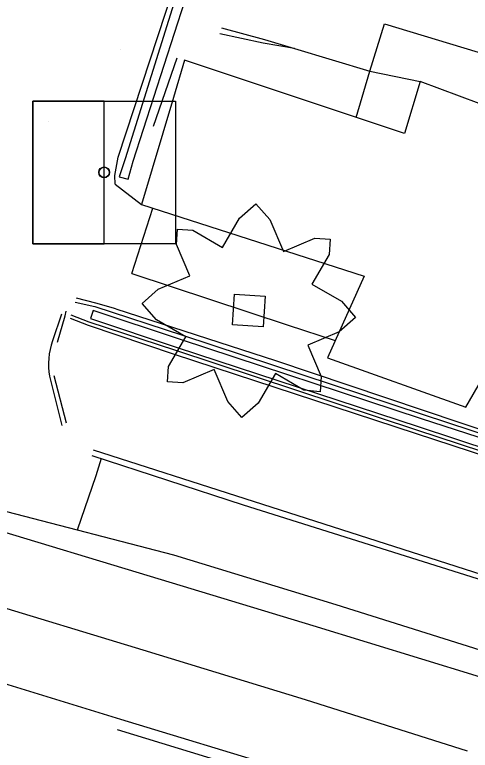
# Model space of a CAD drawing. Extents: x 1602514 to 1609837, y 863887 to 871157.
# Drawn here: x 1604009.5 to 1604076.6, y 867432.6 to 867540.9 of the extents above; entities that cross this region are included whole.
import ezdxf

# ---------------------------------------------------------------- set-up
doc = ezdxf.new("R2010")
doc.units = 0
for name, color, linetype in [('Environmental-New trees', 7, 'Continuous'), ('Survey-Buildings', 7, 'Continuous'), ('Survey-Centerline', 7, 'Continuous'), ('Survey-Curbs', 7, 'Continuous'), ('Survey-Edge of pavement', 7, 'Continuous'), ('Survey-Ridge Lines', 7, 'Continuous'), ('Survey-Shoulders', 7, 'Continuous'), ('Survey-Sidewalks', 7, 'Continuous'), ('Survey-Spot dirt', 7, 'Continuous'), ('Survey-Walls', 7, 'Continuous'), ('Utility-Pole', 7, 'Continuous')]:
    doc.layers.add(name, color=color, linetype=linetype)

msp = doc.modelspace()

# ---------------------------------------------------------------- linework, layer by layer
at = {"layer": 'Environmental-New trees'}
for points in [[(1604033.5, 867509.34), (1604035.75, 867509.19), (1604040.09, 867506.65), (1604042.63, 867510.99), (1604045.03, 867513.09), (1604047.07, 867510.76), (1604049.07, 867506.06), (1604053.71, 867508.01), (1604055.96, 867507.86), (1604055.81, 867505.61), (1604053.27, 867501.27), (1604057.61, 867498.73), (1604059.71, 867496.33), (1604057.31, 867494.24), (1604052.67, 867492.29), (1604054.62, 867487.65), (1604054.47, 867485.4), (1604052.06, 867485.65), (1604047.89, 867488.09), (1604045.34, 867483.75), (1604042.95, 867481.65), (1604040.91, 867483.99), (1604038.9, 867488.69), (1604034.26, 867486.74), (1604032.02, 867486.89), (1604032.17, 867489.13), (1604034.71, 867493.48), (1604030.37, 867496.02), (1604028.27, 867498.41), (1604030.66, 867500.51), (1604035.3, 867502.46), (1604033.36, 867507.1)], [(1604033.5, 867509.34), (1604035.75, 867509.19), (1604040.09, 867506.65), (1604042.63, 867510.99), (1604045.03, 867513.09), (1604047.07, 867510.76), (1604049.07, 867506.06), (1604053.71, 867508.01), (1604055.96, 867507.86), (1604055.81, 867505.61), (1604053.27, 867501.27), (1604057.61, 867498.73), (1604059.71, 867496.33), (1604057.31, 867494.24), (1604052.67, 867492.29), (1604054.62, 867487.65), (1604054.47, 867485.4), (1604052.06, 867485.65), (1604047.89, 867488.09), (1604045.34, 867483.75), (1604042.95, 867481.65), (1604040.91, 867483.99), (1604038.9, 867488.69), (1604034.26, 867486.74), (1604032.02, 867486.89), (1604032.17, 867489.13), (1604034.71, 867493.48), (1604030.37, 867496.02), (1604028.27, 867498.41), (1604030.66, 867500.51), (1604035.3, 867502.46), (1604033.36, 867507.1)], [(1604046.38, 867499.47), (1604046.09, 867494.98), (1604041.59, 867495.28), (1604041.89, 867499.77)], [(1604046.38, 867499.47), (1604046.09, 867494.98), (1604041.59, 867495.28), (1604041.89, 867499.77)]]:
    msp.add_lwpolyline(points, close=True, dxfattribs=at)
at = {"layer": 'Survey-Buildings'}
msp.add_lwpolyline([(1604113.36, 867486.09), (1604117.05, 867498.24), (1604119.44, 867506.12), (1604087.05, 867515.76), (1604089.47, 867523.52), (1604069.2, 867531.08), (1604066.89, 867523.41), (1604034.52, 867534.23), (1604032.87, 867528.71), (1604028.2, 867512.98), (1604060.97, 867502.44), (1604055.58, 867490.39), (1604075.94, 867483.13), (1604083, 867495.35)], close=True, dxfattribs=at)
msp.add_lwpolyline([(1604113.36, 867486.09), (1604117.05, 867498.24), (1604119.44, 867506.12), (1604087.05, 867515.76), (1604089.47, 867523.52), (1604069.2, 867531.08), (1604066.89, 867523.41), (1604034.52, 867534.23), (1604032.87, 867528.71), (1604028.2, 867512.98), (1604060.97, 867502.44), (1604055.58, 867490.39), (1604075.94, 867483.13), (1604083, 867495.35)], close=True, dxfattribs=at)
msp.add_lwpolyline([(1604059.77, 867525.79), (1604061.78, 867532.58), (1604069.2, 867531.08)], dxfattribs=at)
msp.add_lwpolyline([(1604059.77, 867525.79), (1604061.78, 867532.58), (1604069.2, 867531.08)], dxfattribs=at)
at = {"layer": 'Survey-Centerline'}
msp.add_lwpolyline([(1604076.17, 867432.53), (1604052.33, 867440.07), (1604028.41, 867447.36), (1604004.49, 867454.66), (1603980.47, 867461.58), (1603963.41, 867466.58)], dxfattribs=at)
msp.add_lwpolyline([(1604076.17, 867432.53), (1604052.33, 867440.07), (1604028.41, 867447.36), (1604004.49, 867454.66), (1603980.47, 867461.58), (1603963.41, 867466.58)], dxfattribs=at)
at = {"layer": 'Survey-Curbs'}
for p, q in [((1604021.48, 867498.46), (1604018.6, 867499.17)), ((1604021.48, 867498.46), (1604018.6, 867499.17)), ((1604016.38, 867496.82), (1604015.09, 867492.89)), ((1604016.38, 867496.82), (1604015.09, 867492.89)), ((1604014.65, 867487.7), (1604016.47, 867480.43)), ((1604014.65, 867487.7), (1604016.47, 867480.43)), ((1604017.14, 867480.77), (1604015.31, 867487.75)), ((1604017.14, 867480.77), (1604015.31, 867487.75))]:
    msp.add_line(p, q, dxfattribs=at)
for points in [[(1604015.8, 867492.71), (1604016.92, 867496.59), (1604017.1, 867497.3)], [(1604015.8, 867492.71), (1604016.92, 867496.59), (1604017.1, 867497.3)], [(1604112, 867447.68), (1604043.45, 867469.65), (1604021.1, 867476.82)], [(1604112, 867447.68), (1604043.45, 867469.65), (1604021.1, 867476.82)], [(1604020.87, 867476.01), (1604043.13, 867468.77), (1604077.62, 867457.95), (1604111.69, 867447.03)], [(1604020.87, 867476.01), (1604043.13, 867468.77), (1604077.62, 867457.95), (1604111.69, 867447.03)]]:
    msp.add_lwpolyline(points, dxfattribs=at)
msp.add_arc((1604024.4, 867489.48), 9.92, 159.8702, 190.3565, dxfattribs=at)
msp.add_arc((1604024.4, 867489.48), 9.92, 159.8702, 190.3565, dxfattribs=at)
at = {"layer": 'Survey-Edge of pavement'}
msp.add_line((1604024.29, 867515.96), (1604028.2, 867512.98), dxfattribs=at)
msp.add_line((1604024.29, 867515.96), (1604028.2, 867512.98), dxfattribs=at)
for points in [[(1604024.29, 867515.96), (1604024.24, 867517.26), (1604024.76, 867519.96), (1604034.14, 867548.5), (1604038.61, 867561.09), (1604043.62, 867575.39)], [(1604024.29, 867515.96), (1604024.24, 867517.26), (1604024.76, 867519.96), (1604034.14, 867548.5), (1604038.61, 867561.09), (1604043.62, 867575.39)], [(1604050.71, 867535.93), (1604061.78, 867532.58), (1604063.97, 867539.58), (1604091.07, 867531.38), (1604093.36, 867538.42), (1604129.55, 867525.43), (1604124.98, 867511.02), (1604120.9, 867499.44), (1604119.75, 867497.31)], [(1604050.71, 867535.93), (1604061.78, 867532.58), (1604063.97, 867539.58), (1604091.07, 867531.38), (1604093.36, 867538.42), (1604129.55, 867525.43), (1604124.98, 867511.02), (1604120.9, 867499.44), (1604119.75, 867497.31)], [(1604454.52, 867197.98), (1604435.91, 867214.78), (1604417.34, 867231.59), (1604398.48, 867248.1), (1604379.57, 867264.6), (1604360.61, 867280.95), (1604341.21, 867296.99), (1604321.4, 867312.66), (1604301.44, 867328.14), (1604281.16, 867343.02), (1604260.09, 867357.37), (1604238.85, 867371.11), (1604216.9, 867383.96), (1604194.61, 867396.1), (1604171.8, 867407.21), (1604148.61, 867417.47), (1604124.95, 867426.91), (1604101.35, 867435.58), (1604077.46, 867443.59), (1604053.46, 867450.96), (1604029.53, 867458.2), (1604005.44, 867465.47), (1603981.53, 867472.59), (1603966.46, 867476.99)], [(1604454.52, 867197.98), (1604435.91, 867214.78), (1604417.34, 867231.59), (1604398.48, 867248.1), (1604379.57, 867264.6), (1604360.61, 867280.95), (1604341.21, 867296.99), (1604321.4, 867312.66), (1604301.44, 867328.14), (1604281.16, 867343.02), (1604260.09, 867357.37), (1604238.85, 867371.11), (1604216.9, 867383.96), (1604194.61, 867396.1), (1604171.8, 867407.21), (1604148.61, 867417.47), (1604124.95, 867426.91), (1604101.35, 867435.58), (1604077.46, 867443.59), (1604053.46, 867450.96), (1604029.53, 867458.2), (1604005.44, 867465.47), (1603981.53, 867472.59), (1603966.46, 867476.99)], [(1604022.22, 867475.57), (1604021.45, 867473.02), (1604018.73, 867465.05)], [(1604022.22, 867475.57), (1604021.45, 867473.02), (1604018.73, 867465.05)], [(1604049.05, 867429.92), (1604025.14, 867437.2), (1604001.49, 867444.42), (1603977.52, 867451.53), (1603960.55, 867456.8)], [(1604049.05, 867429.92), (1604025.14, 867437.2), (1604001.49, 867444.42), (1603977.52, 867451.53), (1603960.55, 867456.8)]]:
    msp.add_lwpolyline(points, dxfattribs=at)
msp.add_circle((1604022.68, 867517.71), 0.75, dxfattribs=at)
msp.add_circle((1604022.68, 867517.71), 0.75, dxfattribs=at)
at = {"layer": 'Survey-Ridge Lines'}
msp.add_line((1604029.95, 867524.51), (1604033.44, 867534.57), dxfattribs=at)
msp.add_line((1604029.95, 867524.51), (1604033.44, 867534.57), dxfattribs=at)
for points in [[(1604050.71, 867535.93), (1604046.1, 867536.73), (1604039.74, 867538.12)], [(1604050.71, 867535.93), (1604046.1, 867536.73), (1604039.74, 867538.12)], [(1604039.98, 867538.96), (1604046.29, 867537.27), (1604050.71, 867535.93)], [(1604039.98, 867538.96), (1604046.29, 867537.27), (1604050.71, 867535.93)], [(1604017.7, 867496.25), (1604020.34, 867495.22), (1604032.99, 867490.95), (1604068.5, 867479.3), (1604106.58, 867466.85), (1604124.28, 867461.04)], [(1604017.7, 867496.25), (1604020.34, 867495.22), (1604032.99, 867490.95), (1604068.5, 867479.3), (1604106.58, 867466.85), (1604124.28, 867461.04)]]:
    msp.add_lwpolyline(points, dxfattribs=at)
msp.add_circle((1604022.68, 867517.71), 0.8, dxfattribs=at)
msp.add_circle((1604022.68, 867517.71), 0.8, dxfattribs=at)
at = {"layer": 'Survey-Shoulders'}
for points in [[(1604456.99, 867200.47), (1604440.38, 867216.47), (1604422.65, 867234.22), (1604402.57, 867249.19), (1604383.67, 867265.56), (1604364.87, 867282.04), (1604345.76, 867298.16), (1604326.38, 867313.96), (1604304.93, 867330.43), (1604284.68, 867345.21), (1604264.09, 867359.43), (1604242.86, 867372.64), (1604221.34, 867385.37), (1604199.63, 867397.79), (1604175.44, 867409.46), (1604152.57, 867419.57), (1604127.79, 867429.71), (1604104.27, 867438.22), (1604080.68, 867446.53), (1604056.85, 867454.07), (1604032.93, 867461.35), (1604008.33, 867467.76), (1603984.48, 867475.29), (1603967.49, 867480.49)], [(1604456.99, 867200.47), (1604440.38, 867216.47), (1604422.65, 867234.22), (1604402.57, 867249.19), (1604383.67, 867265.56), (1604364.87, 867282.04), (1604345.76, 867298.16), (1604326.38, 867313.96), (1604304.93, 867330.43), (1604284.68, 867345.21), (1604264.09, 867359.43), (1604242.86, 867372.64), (1604221.34, 867385.37), (1604199.63, 867397.79), (1604175.44, 867409.46), (1604152.57, 867419.57), (1604127.79, 867429.71), (1604104.27, 867438.22), (1604080.68, 867446.53), (1604056.85, 867454.07), (1604032.93, 867461.35), (1604008.33, 867467.76), (1603984.48, 867475.29), (1603967.49, 867480.49)], [(1604048.55, 867428.36), (1604024.63, 867435.65)], [(1604048.55, 867428.36), (1604024.63, 867435.65)]]:
    msp.add_lwpolyline(points, dxfattribs=at)
at = {"layer": 'Survey-Sidewalks'}
for p, q in [((1604026.77, 867502.8), (1604029.84, 867512.45)), ((1604026.77, 867502.8), (1604029.84, 867512.45)), ((1604024.41, 867497.62), (1604021.48, 867498.46)), ((1604024.41, 867497.62), (1604021.48, 867498.46))]:
    msp.add_line(p, q, dxfattribs=at)
for points in [[(1604026.77, 867502.8), (1604049.77, 867495.2), (1604056.72, 867492.95)], [(1604026.77, 867502.8), (1604049.77, 867495.2), (1604056.72, 867492.95)], [(1604024.41, 867497.62), (1604047.92, 867490.01), (1604080.43, 867479.06), (1604125.88, 867464.28)], [(1604024.41, 867497.62), (1604047.92, 867490.01), (1604080.43, 867479.06), (1604125.88, 867464.28)]]:
    msp.add_lwpolyline(points, dxfattribs=at)
at = {"layer": 'Survey-Spot dirt'}
for p, q in [((1604025.09, 867535.74), (1604025.09, 867535.74)), ((1604025.09, 867535.74), (1604025.09, 867535.74)), ((1604014.52, 867525.24), (1604014.52, 867525.24)), ((1604014.52, 867525.24), (1604014.52, 867525.24))]:
    msp.add_line(p, q, dxfattribs=at)
at = {"layer": 'Survey-Walls'}
for points in [[(1604044.07, 867575.22), (1604039.1, 867560.89), (1604034.73, 867548.26), (1604025.77, 867519.69), (1604024.89, 867517.07), (1604026.21, 867516.69), (1604026.97, 867519.36), (1604036.1, 867547.69), (1604040.31, 867560.39), (1604045.49, 867574.7)], [(1604044.07, 867575.22), (1604039.1, 867560.89), (1604034.73, 867548.26), (1604025.77, 867519.69), (1604024.89, 867517.07), (1604026.21, 867516.69), (1604026.97, 867519.36), (1604036.1, 867547.69), (1604040.31, 867560.39), (1604045.49, 867574.7)], [(1604018.42, 867498.58), (1604021.3, 867497.96), (1604034.21, 867493.74), (1604069.64, 867482.05), (1604108.19, 867469.42), (1604125.07, 867463.94), (1604128.75, 867462.86), (1604130.7, 867461.93)], [(1604018.42, 867498.58), (1604021.3, 867497.96), (1604034.21, 867493.74), (1604069.64, 867482.05), (1604108.19, 867469.42), (1604125.07, 867463.94), (1604128.75, 867462.86), (1604130.7, 867461.93)], [(1604125.66, 867463.45), (1604107.92, 867468.99), (1604069.39, 867481.44), (1604033.93, 867493.1), (1604021.09, 867497.36), (1604020.68, 867496.18), (1604033.43, 867491.95), (1604068.91, 867480.3), (1604107.11, 867467.7), (1604124.53, 867461.95)], [(1604125.66, 867463.45), (1604107.92, 867468.99), (1604069.39, 867481.44), (1604033.93, 867493.1), (1604021.09, 867497.36), (1604020.68, 867496.18), (1604033.43, 867491.95), (1604068.91, 867480.3), (1604107.11, 867467.7), (1604124.53, 867461.95)], [(1604124.4, 867461.47), (1604106.84, 867467.27), (1604068.7, 867479.77), (1604033.22, 867491.48), (1604020.49, 867495.64), (1604017.83, 867496.67)], [(1604124.4, 867461.47), (1604106.84, 867467.27), (1604068.7, 867479.77), (1604033.22, 867491.48), (1604020.49, 867495.64), (1604017.83, 867496.67)]]:
    msp.add_lwpolyline(points, dxfattribs=at)
at = {"layer": 'Utility-Pole'}
for points in [[(1604012.18, 867507.21), (1604022.68, 867507.21), (1604022.68, 867528.21), (1604012.18, 867528.21)], [(1604012.18, 867528.21), (1604033.18, 867528.21), (1604033.18, 867507.21), (1604012.18, 867507.21)], [(1604012.18, 867507.21), (1604022.68, 867507.21), (1604022.68, 867528.21), (1604012.18, 867528.21)], [(1604012.18, 867528.21), (1604033.18, 867528.21), (1604033.18, 867507.21), (1604012.18, 867507.21)]]:
    msp.add_lwpolyline(points, close=True, dxfattribs=at)

doc.saveas('drawing.dxf')
